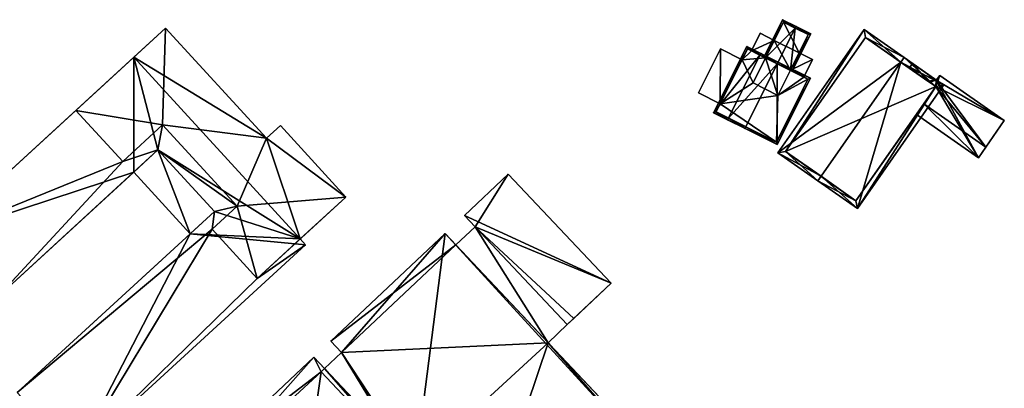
# Model space of a CAD drawing. Header units: inches. Extents: x 2685601 to 2690022, y 1235992 to 1239010.
# Tile 314 of 390: x 2688771 to 2688902, y 1238155 to 1238204. Entities that reach past the tile are written whole.
import ezdxf

# ---------------------------------------------------------------- set-up
doc = ezdxf.new("R2010")
doc.units = ezdxf.units.IN
doc.header["$MEASUREMENT"] = 0
doc.layers.add('Gebaeude Einzelhaus', color=10, linetype='Continuous')
doc.layers.add('Offenes Gebaeude', color=10, linetype='Continuous')

msp = doc.modelspace()

# ---------------------------------------------------------------- meshes
at = {"layer": 'Gebaeude Einzelhaus'}
mesh = msp.add_polyface(dxfattribs=at)
corners = [(2688875.983, 1238202.109, 475.555), (2688874.025, 1238203.088, 477.957), (2688873.913, 1238202.865, 477.957), (2688873.269, 1238197.24, 475.829), (2688871.534, 1238198.107, 477.957), (2688873.492, 1238197.128, 475.555), (2688869.961, 1238198.893, 475.965), (2688872.229, 1238203.986, 475.682), (2688869.738, 1238199.005, 475.682), (2688875.648, 1238201.998, 475.829), (2688872.34, 1238203.651, 475.964), (2688872.34, 1238203.651, 465.176), (2688875.648, 1238201.998, 465.176), (2688871.128, 1238201.228, 474.165), (2688871.128, 1238201.228, 465.176), (2688869.961, 1238198.893, 474.165), (2688874.436, 1238199.574, 474.165), (2688873.269, 1238197.24, 474.165), (2688874.436, 1238199.574, 465.176), (2688873.269, 1238197.24, 465.176), (2688869.961, 1238198.893, 465.176), (2688871.601, 1238193.905, 465.176), (2688868.294, 1238195.559, 465.176)]
mesh.append_faces([[corners[k] for k in face] for face in [(1, 10, 7), (7, 10, 8), (8, 10, 6), (1, 2, 10), (0, 9, 1), (1, 9, 2), (0, 5, 9), (9, 5, 3), (2, 6, 4), (1, 7, 2), (2, 7, 6), (6, 7, 8), (0, 3, 5), (0, 2, 3), (3, 2, 4), (0, 1, 2)]], dxfattribs={"color": 13})
mesh.append_faces([[corners[k] for k in face] for face in [(20, 21, 22), (14, 19, 20), (20, 19, 21), (11, 18, 14), (14, 18, 19), (11, 12, 18), (12, 16, 18), (16, 3, 17), (12, 9, 16), (16, 9, 3), (6, 13, 15), (13, 11, 14), (6, 10, 13), (13, 10, 11), (2, 9, 10), (10, 9, 11), (11, 9, 12)]], dxfattribs={"color": 41})
mesh = msp.add_polyface(dxfattribs=at)
corners = [(2688799.532, 1238179.124, 473.476), (2688796.174, 1238176.048, 473.476), (2688802.187, 1238169.485, 473.476), (2688814.031, 1238180.336, 473.476), (2688803.434, 1238188.179, 473.476), (2688805.288, 1238189.879, 473.476), (2688789.593, 1238189.973, 473.476), (2688789.993, 1238202.85, 473.476), (2688778.035, 1238191.894, 473.476), (2688784.266, 1238185.093, 473.476), (2688789.593, 1238189.973, 469.65), (2688784.266, 1238185.093, 469.65), (2688799.532, 1238179.124, 469.65), (2688796.174, 1238176.048, 469.65), (2688802.187, 1238169.485, 469.65), (2688807.944, 1238174.759, 469.65), (2688814.031, 1238180.336, 456.512), (2688807.944, 1238174.759, 456.512), (2688805.288, 1238189.879, 456.512), (2688803.434, 1238188.179, 456.512), (2688789.993, 1238202.85, 456.512), (2688785.76, 1238198.972, 469.65), (2688785.76, 1238198.972, 456.512), (2688778.035, 1238191.894, 469.65)]
mesh.append_faces([[corners[k] for k in face] for face in [(6, 8, 9), (6, 7, 8), (0, 4, 6), (6, 4, 7), (0, 3, 4), (4, 3, 5), (0, 2, 3), (0, 1, 2)]], dxfattribs={"color": 13})
mesh.append_faces([[corners[k] for k in face] for face in [(17, 19, 16), (16, 19, 18), (17, 22, 19), (19, 22, 20), (9, 8, 11), (11, 8, 23), (7, 21, 8), (8, 21, 23), (7, 20, 21), (21, 20, 22), (7, 4, 20), (20, 4, 19), (4, 5, 19), (19, 5, 18), (5, 3, 18), (18, 3, 16), (16, 15, 17), (15, 2, 14), (16, 3, 15), (15, 3, 2), (13, 14, 1), (1, 14, 2), (1, 0, 13), (13, 0, 12), (0, 6, 12), (12, 6, 10), (6, 9, 10), (10, 9, 11)]], dxfattribs={"color": 41})
mesh = msp.add_polyface(dxfattribs=at)
corners = [(2688863.923, 1238192.782, 471.384), (2688863.959, 1238200.094, 471.384), (2688861.026, 1238194.23, 471.384), (2688866.855, 1238198.645, 471.384), (2688868.075, 1238199.836, 474.165), (2688869.961, 1238198.893, 474.165), (2688871.128, 1238201.228, 474.165), (2688869.243, 1238202.171, 474.165), (2688876.243, 1238198.67, 474.165), (2688874.436, 1238199.574, 474.165), (2688873.269, 1238197.24, 474.165), (2688875.076, 1238196.336, 474.165), (2688863.959, 1238200.094, 465.176), (2688866.855, 1238198.645, 465.176), (2688861.026, 1238194.23, 465.176), (2688863.923, 1238192.782, 465.176), (2688868.075, 1238199.836, 465.176), (2688869.243, 1238202.171, 465.176), (2688875.076, 1238196.336, 465.176), (2688876.243, 1238198.67, 465.176), (2688874.436, 1238199.574, 465.176), (2688871.128, 1238201.228, 465.176), (2688869.961, 1238198.893, 465.176), (2688873.269, 1238197.24, 465.176)]
mesh.append_faces([[corners[k] for k in face] for face in [(8, 10, 11), (8, 9, 10), (4, 6, 7), (4, 5, 6), (3, 1, 0), (0, 1, 2)]], dxfattribs={"color": 13})
mesh.append_faces([[corners[k] for k in face] for face in [(18, 23, 19), (19, 23, 20), (22, 16, 21), (21, 16, 17), (17, 6, 21), (17, 7, 6), (9, 8, 20), (20, 8, 19), (19, 8, 18), (18, 8, 11), (17, 16, 7), (7, 16, 4), (12, 15, 14), (12, 13, 15), (14, 15, 2), (2, 15, 0), (2, 1, 14), (14, 1, 12), (12, 3, 13), (12, 1, 3)]], dxfattribs={"color": 41})
mesh = msp.add_polyface(dxfattribs=at)
corners = [(2688888.003, 1238198.32, 480.485), (2688882.206, 1238178.814, 475.555), (2688893.703, 1238195.249, 475.555), (2688877.366, 1238183.114, 480.485), (2688876.936, 1238182.499, 480.485), (2688888.433, 1238198.935, 480.485), (2688883.09, 1238202.673, 475.744), (2688871.594, 1238186.236, 475.744), (2688892.658, 1238195.064, 476.13), (2688883.275, 1238201.628, 476.29), (2688872.639, 1238186.421, 476.29), (2688882.021, 1238179.858, 476.13), (2688889.111, 1238197.545, 472.758), (2688883.275, 1238201.628, 465.187), (2688892.658, 1238195.064, 465.186), (2688889.111, 1238197.545, 472.858), (2688892.658, 1238195.064, 472.858), (2688891.827, 1238195.645, 472.569), (2688891.606, 1238195.8, 472.758), (2688892.658, 1238195.064, 472.569), (2688872.639, 1238186.421, 465.186), (2688882.021, 1238179.858, 465.186), (2688890.073, 1238191.369, 472.423), (2688890.073, 1238191.369, 472.523), (2688891.063, 1238192.784, 473.47)]
mesh.append_faces([[corners[k] for k in face] for face in [(1, 11, 8), (3, 11, 4), (10, 3, 4), (4, 11, 1), (7, 10, 4), (9, 10, 6), (6, 10, 7), (0, 9, 5), (8, 0, 5), (5, 9, 6), (1, 8, 2), (2, 8, 5), (0, 7, 3), (3, 7, 4), (5, 6, 0), (0, 6, 7), (0, 2, 5), (4, 1, 3), (3, 1, 0), (0, 1, 2)]], dxfattribs={"color": 13})
mesh.append_faces([[corners[k] for k in face] for face in [(14, 21, 20), (14, 20, 13), (8, 24, 16), (8, 23, 24), (22, 14, 19), (22, 21, 14), (8, 11, 23), (23, 11, 22), (22, 11, 21), (11, 20, 21), (3, 10, 11), (11, 10, 20), (10, 9, 20), (20, 9, 13), (14, 17, 19), (14, 12, 17), (17, 12, 18), (15, 8, 16), (15, 0, 8), (12, 9, 15), (15, 9, 0), (14, 13, 12), (12, 13, 9)]], dxfattribs={"color": 41})
mesh = msp.add_polyface(dxfattribs=at)
corners = [(2688871.534, 1238198.107, 478.715), (2688875.943, 1238196.181, 474.291), (2688871.646, 1238198.33, 478.715), (2688871.523, 1238187.345, 474.291), (2688867.338, 1238189.717, 478.715), (2688867.226, 1238189.494, 478.715), (2688869.32, 1238199.494, 475.555), (2688869.208, 1238199.27, 475.555), (2688865.013, 1238190.88, 475.555), (2688864.901, 1238190.656, 475.555), (2688867.465, 1238200.421, 474.291), (2688863.045, 1238191.585, 474.291), (2688875.608, 1238196.07, 474.521), (2688871.411, 1238187.68, 474.52), (2688867.576, 1238200.086, 474.443), (2688863.38, 1238191.696, 474.443), (2688868.075, 1238199.836, 474.165), (2688867.576, 1238200.086, 465.176), (2688869.961, 1238198.893, 475.965), (2688869.961, 1238198.893, 474.165), (2688873.269, 1238197.24, 475.829), (2688871.534, 1238198.107, 477.957), (2688875.076, 1238196.336, 474.165), (2688875.608, 1238196.07, 465.176), (2688875.076, 1238196.336, 465.176), (2688873.269, 1238197.24, 474.165), (2688868.075, 1238199.836, 465.176), (2688866.855, 1238198.645, 471.384), (2688863.923, 1238192.782, 471.384), (2688863.38, 1238191.696, 465.175), (2688866.855, 1238198.645, 465.176), (2688863.923, 1238192.782, 465.176), (2688871.411, 1238187.68, 465.175), (2688871.601, 1238193.905, 465.176), (2688873.269, 1238197.24, 465.176), (2688868.294, 1238195.559, 465.176), (2688869.961, 1238198.893, 465.176)]
mesh.append_faces([[corners[k] for k in face] for face in [(4, 13, 5), (8, 4, 5), (5, 13, 3), (15, 8, 9), (9, 8, 5), (14, 15, 11), (11, 15, 9), (10, 14, 11), (7, 14, 6), (6, 14, 10), (0, 7, 2), (12, 0, 2), (2, 7, 6), (1, 13, 12), (3, 13, 1), (1, 12, 2), (7, 11, 8), (8, 11, 9), (6, 10, 7), (7, 10, 11), (0, 8, 4), (4, 8, 5), (5, 8, 9), (0, 7, 8), (2, 6, 0), (0, 6, 7), (3, 4, 5), (3, 0, 4), (3, 1, 0), (0, 1, 2)]], dxfattribs={"color": 13})
mesh.append_faces([[corners[k] for k in face] for face in [(35, 30, 36), (36, 30, 26), (26, 30, 17), (33, 31, 35), (35, 31, 30), (33, 32, 31), (31, 32, 29), (33, 23, 32), (33, 24, 23), (33, 34, 24), (12, 13, 23), (23, 13, 32), (8, 13, 4), (8, 32, 13), (8, 29, 32), (8, 15, 29), (29, 28, 31), (27, 17, 30), (27, 14, 17), (29, 15, 28), (28, 15, 27), (27, 15, 14), (17, 16, 26), (20, 22, 25), (22, 23, 24), (20, 12, 22), (22, 12, 23), (18, 0, 21), (21, 0, 20), (20, 0, 12), (16, 7, 19), (19, 7, 18), (18, 7, 0), (17, 14, 16), (16, 14, 7)]], dxfattribs={"color": 41})
mesh = msp.add_polyface(dxfattribs=at)
corners = [(2688759.692, 1238175.089, 469.65), (2688784.266, 1238185.093, 469.65), (2688778.035, 1238191.894, 469.65), (2688767.3, 1238166.785, 469.65), (2688788.971, 1238186.64, 469.65), (2688789.593, 1238189.973, 469.65), (2688799.532, 1238179.124, 469.65), (2688796.513, 1238178.409, 469.65), (2688796.174, 1238176.048, 469.65), (2688770.217, 1238154.317, 469.65), (2688777.962, 1238145.863, 469.65), (2688802.187, 1238169.485, 469.65), (2688808.655, 1238173.983, 469.65), (2688807.944, 1238174.759, 469.65), (2688785.76, 1238198.972, 469.65), (2688785.76, 1238198.972, 456.512), (2688759.692, 1238175.089, 456.512), (2688767.3, 1238166.785, 456.512), (2688785.743, 1238183.683, 466.273), (2688785.743, 1238183.683, 456.512), (2688788.971, 1238186.64, 466.273), (2688796.513, 1238178.409, 466.273), (2688793.285, 1238175.451, 466.273), (2688770.217, 1238154.317, 456.512), (2688793.285, 1238175.451, 456.512), (2688777.962, 1238145.863, 456.512), (2688808.655, 1238173.983, 456.512), (2688807.944, 1238174.759, 456.512), (2688796.513, 1238178.409, 456.512), (2688788.971, 1238186.64, 456.512)]
mesh.append_faces([[corners[k] for k in face] for face in [(11, 12, 13), (8, 10, 11), (11, 10, 12), (8, 9, 10), (6, 7, 8), (8, 7, 9), (5, 4, 6), (6, 4, 7), (5, 1, 4), (4, 1, 3), (3, 1, 0), (0, 1, 2)]], dxfattribs={"color": 13})
mesh.append_faces([[corners[k] for k in face] for face in [(24, 25, 23), (24, 26, 25), (24, 27, 26), (15, 19, 16), (16, 19, 17), (27, 29, 15), (15, 29, 19), (24, 28, 27), (27, 28, 29), (26, 27, 12), (12, 27, 13), (12, 10, 26), (26, 10, 25), (10, 9, 25), (25, 9, 23), (23, 22, 24), (22, 7, 21), (23, 9, 22), (22, 9, 7), (7, 4, 21), (21, 4, 20), (4, 18, 20), (18, 17, 19), (4, 3, 18), (18, 3, 17), (3, 0, 17), (17, 0, 16), (2, 16, 0), (2, 15, 16), (2, 14, 15)]], dxfattribs={"color": 41})
mesh = msp.add_polyface(dxfattribs=at)
corners = [(2688793.285, 1238175.451, 466.273), (2688796.513, 1238178.409, 466.273), (2688788.971, 1238186.64, 466.273), (2688785.743, 1238183.683, 466.273), (2688785.743, 1238183.683, 456.512), (2688793.285, 1238175.451, 456.512), (2688788.971, 1238186.64, 456.512), (2688796.513, 1238178.409, 456.512)]
mesh.append_faces([[corners[k] for k in face] for face in [(0, 2, 3), (0, 1, 2)]], dxfattribs={"color": 13})
mesh.append_faces([[corners[k] for k in face] for face in [(4, 6, 5), (5, 6, 7), (3, 5, 0), (3, 4, 5)]], dxfattribs={"color": 41})
mesh = msp.add_polyface(dxfattribs=at)
corners = [(2688855.894, 1238145.096, 469.29), (2688850.85, 1238149.721, 469.29), (2688855.531, 1238144.754, 469.29), (2688827.263, 1238175.485, 469.29), (2688823.29, 1238144.643, 469.29), (2688833.854, 1238139.668, 469.29), (2688836.486, 1238136.874, 469.29), (2688836.829, 1238136.51, 469.29), (2688813.455, 1238159.618, 469.29), (2688812.028, 1238161.133, 469.29), (2688811.19, 1238157.484, 469.29), (2688830.274, 1238136.295, 469.29), (2688822.824, 1238144.203, 469.29), (2688807.079, 1238131.578, 470.049), (2688808.181, 1238130.408, 470.049), (2688823.29, 1238144.643, 470.049), (2688795.874, 1238143.385, 470.049), (2688809.764, 1238158.999, 470.049), (2688794.613, 1238144.724, 470.049), (2688804.581, 1238129.225, 470.049), (2688793.3, 1238140.96, 470.049), (2688777.32, 1238128.431, 470.049), (2688792.039, 1238142.299, 470.049), (2688790.846, 1238114.075, 470.049), (2688805.643, 1238128.016, 470.049), (2688829.818, 1238177.893, 471.945), (2688849.371, 1238168.853, 471.945), (2688835.664, 1238183.401, 471.945), (2688843.525, 1238163.344, 471.945), (2688831.245, 1238176.378, 468.911), (2688840.97, 1238160.936, 468.911), (2688843.525, 1238163.344, 468.911), (2688828.689, 1238173.971, 468.911), (2688827.263, 1238175.485, 455.641), (2688855.894, 1238145.096, 455.641), (2688840.97, 1238160.936, 455.641), (2688828.689, 1238173.971, 455.641), (2688812.028, 1238161.133, 455.641), (2688813.455, 1238159.618, 455.641), (2688811.19, 1238157.484, 455.641), (2688822.824, 1238144.203, 455.641), (2688830.274, 1238136.295, 455.641), (2688855.531, 1238144.754, 455.641), (2688850.85, 1238149.721, 455.641), (2688836.486, 1238136.874, 455.641), (2688836.829, 1238136.51, 455.641), (2688833.854, 1238139.668, 455.641), (2688810.724, 1238157.045, 455.641), (2688807.079, 1238131.578, 455.641), (2688804.581, 1238129.225, 455.641), (2688808.181, 1238130.408, 455.641), (2688822.824, 1238144.204, 455.641), (2688822.824, 1238144.204, 469.29), (2688809.764, 1238158.999, 455.641), (2688794.613, 1238144.724, 455.641), (2688795.874, 1238143.385, 455.641), (2688793.3, 1238140.96, 455.641), (2688792.039, 1238142.299, 455.641), (2688777.32, 1238128.431, 455.641), (2688790.846, 1238114.075, 455.641), (2688805.643, 1238128.016, 455.641), (2688829.818, 1238177.893, 455.641), (2688835.664, 1238183.401, 455.642), (2688831.245, 1238176.378, 455.641), (2688843.525, 1238163.344, 455.641), (2688844.389, 1238164.158, 455.641), (2688849.371, 1238168.853, 455.641)]
mesh.append_faces([[corners[k] for k in face] for face in [(32, 30, 29), (29, 30, 31), (28, 26, 25), (25, 26, 27), (19, 23, 24), (19, 20, 23), (23, 20, 21), (21, 20, 22), (13, 16, 19), (19, 16, 20), (16, 17, 18), (13, 15, 16), (16, 15, 17), (13, 14, 15), (5, 4, 11), (11, 4, 12), (4, 8, 10), (4, 3, 8), (8, 3, 9), (7, 1, 6), (6, 1, 5), (5, 1, 4), (4, 1, 3), (3, 1, 0), (0, 1, 2)]], dxfattribs={"color": 13})
mesh.append_faces([[corners[k] for k in face] for face in [(35, 63, 64), (35, 36, 63), (29, 63, 32), (32, 63, 36), (30, 64, 31), (30, 35, 64), (62, 63, 61), (63, 65, 64), (62, 66, 63), (63, 66, 65), (27, 26, 62), (62, 26, 66), (31, 26, 28), (31, 66, 26), (31, 65, 66), (31, 64, 65), (28, 29, 31), (29, 61, 63), (28, 25, 29), (29, 25, 61), (25, 27, 61), (61, 27, 62), (59, 49, 60), (48, 51, 50), (48, 47, 51), (47, 53, 39), (47, 54, 53), (49, 55, 48), (48, 55, 47), (47, 55, 54), (58, 56, 59), (59, 56, 49), (49, 56, 55), (58, 57, 56), (19, 24, 49), (49, 24, 60), (24, 23, 60), (60, 23, 59), (23, 21, 59), (59, 21, 58), (21, 22, 58), (58, 22, 57), (22, 20, 57), (57, 20, 56), (20, 16, 56), (56, 16, 55), (16, 18, 55), (55, 18, 54), (18, 17, 54), (54, 17, 53), (53, 10, 39), (10, 15, 4), (53, 17, 10), (10, 17, 15), (50, 52, 14), (14, 52, 15), (15, 52, 4), (50, 51, 52), (14, 13, 50), (50, 13, 48), (13, 19, 48), (48, 19, 49), (36, 37, 33), (35, 38, 36), (36, 38, 37), (35, 40, 38), (38, 40, 39), (39, 40, 47), (35, 46, 40), (40, 46, 41), (34, 43, 35), (35, 43, 46), (46, 43, 44), (44, 43, 45), (34, 42, 43), (34, 0, 42), (42, 0, 2), (12, 41, 11), (12, 40, 41), (38, 39, 8), (8, 39, 10), (8, 9, 38), (38, 9, 37), (9, 3, 37), (37, 3, 33), (33, 32, 36), (30, 34, 35), (30, 0, 34), (33, 3, 32), (32, 3, 30), (30, 3, 0)]], dxfattribs={"color": 41})
at = {"layer": 'Offenes Gebaeude'}
mesh = msp.add_polyface(dxfattribs=at)
corners = [(2688898.334, 1238185.593, 472.523), (2688891.063, 1238192.784, 473.47), (2688890.073, 1238191.369, 472.523), (2688899.324, 1238187.008, 473.47), (2688889.111, 1238197.545, 472.858), (2688892.71, 1238195.944, 472.693), (2688889.541, 1238198.16, 472.693), (2688892.658, 1238195.064, 472.858), (2688893.181, 1238196.559, 472.523), (2688901.791, 1238190.535, 472.523), (2688890.073, 1238191.369, 472.423), (2688898.334, 1238185.593, 472.423), (2688899.324, 1238187.008, 473.37), (2688901.791, 1238190.535, 472.423), (2688893.181, 1238196.559, 472.423), (2688892.71, 1238195.944, 472.593), (2688889.541, 1238198.16, 472.593), (2688889.111, 1238197.545, 472.758), (2688892.658, 1238195.064, 472.569), (2688891.827, 1238195.645, 472.569), (2688891.606, 1238195.8, 472.758)]
mesh.append_faces([[corners[k] for k in face] for face in [(8, 7, 9), (9, 7, 3), (3, 7, 1), (8, 5, 7), (7, 5, 4), (4, 5, 6), (3, 1, 0), (0, 1, 2)]], dxfattribs={"color": 13})
mesh.append_faces([[corners[k] for k in face] for face in [(20, 16, 15), (20, 17, 16), (13, 15, 14), (13, 12, 15), (12, 11, 15), (15, 19, 20), (15, 18, 19), (15, 11, 18), (18, 11, 10), (6, 17, 4), (6, 16, 17), (6, 5, 16), (16, 5, 15), (5, 8, 15), (15, 8, 14), (8, 9, 14), (14, 9, 13), (3, 12, 9), (9, 12, 13), (3, 0, 12), (12, 0, 11), (11, 0, 10), (10, 0, 2)]], dxfattribs={"color": 41})

doc.saveas('drawing.dxf')
